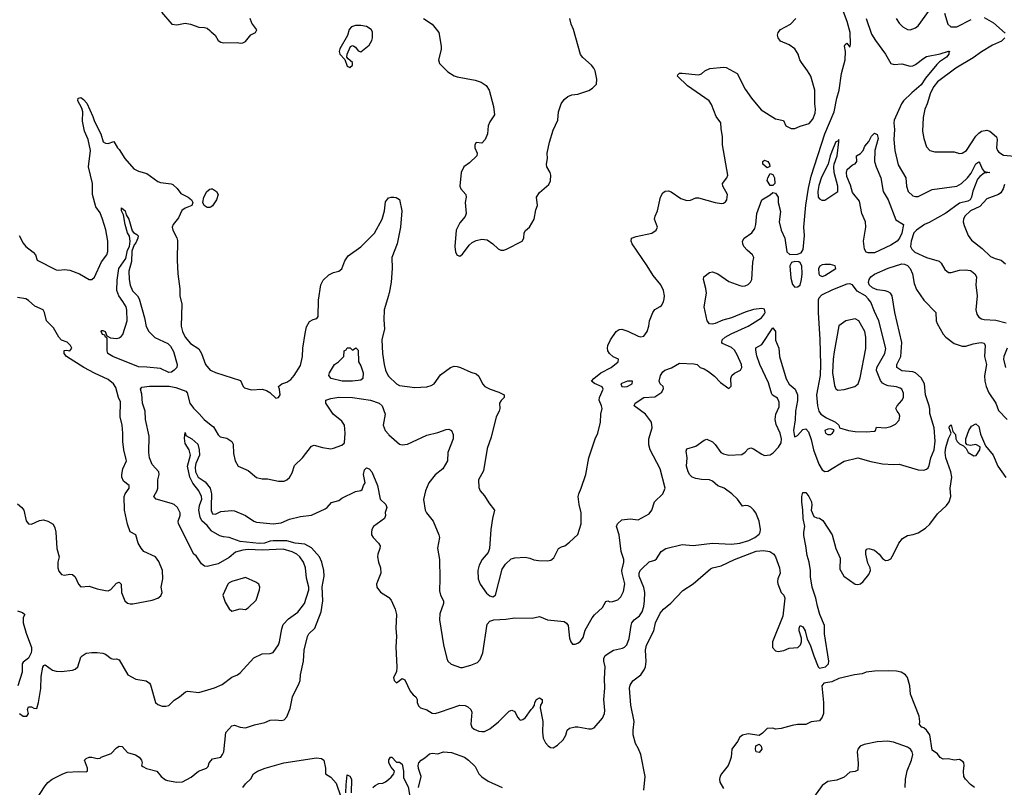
# Model space of a CAD drawing. Header units: inches. Extents: x 2001573 to 2220545, y 644482 to 846830.
# Tile 272 of 656: x 2108605 to 2115776, y 731711 to 737302. Entities that reach past the tile are written whole.
import ezdxf

# ---------------------------------------------------------------- set-up
doc = ezdxf.new("R2010")
doc.units = ezdxf.units.IN
doc.header["$MEASUREMENT"] = 0
doc.layers.add('C1703', color=7, linetype='Continuous')
doc.layers.add('C1713', color=7, linetype='Continuous')

msp = doc.modelspace()

# ---------------------------------------------------------------- linework, layer by layer
at = {"layer": 'C1703', "color": 5}
for points, elevation in [([(2109637, 737357), (2109712, 737270), (2109750, 737264.9), (2109810, 737276.4), (2109850, 737268.7), (2109910, 737247), (2109950, 737246), (2109970, 737239.3), (2109990, 737223.8), (2110000, 737214.7)], 320), ([(2108600.4, 735730), (2108630, 735674.8), (2108650, 735650.8), (2108704, 735610), (2108720.7, 735590), (2108731, 735550), (2108870, 735480.5), (2108890, 735478), (2108930, 735483), (2108970, 735478.4), (2109040.7, 735450), (2109110, 735410.4), (2109130, 735410.5), (2109150, 735427.3), (2109200.6, 735539.4), (2109240.5, 735590), (2109246.3, 735613.7), (2109247.4, 735690), (2109231.5, 735771.5), (2109208.5, 735848.5), (2109190, 735895.1), (2109159.7, 735939.7), (2109134.3, 736030), (2109134.3, 736110), (2109106.2, 736230), (2109120.9, 736350), (2109104, 736430), (2109076.2, 736490), (2109062.9, 736562.9), (2109064.4, 736630), (2109056.9, 736656.9), (2109028.7, 736710), (2109031.8, 736730), (2109050, 736736.6), (2109070, 736721.5), (2109093.1, 736693.1), (2109137.9, 736597.9), (2109150, 736560.3), (2109196.9, 736470), (2109213.2, 736413.2), (2109230, 736404), (2109250, 736400.7), (2109290, 736416), (2109316, 736370), (2109330, 736356), (2109371.6, 736290), (2109436.9, 736216.9), (2109470, 736197.8), (2109530, 736181.1), (2109610, 736123.1), (2109630, 736115.6), (2109707.6, 736107.6), (2109721.1, 736101.1), (2109752.4, 736072.4), (2109777.3, 736037.3), (2109831.3, 736010), (2109857.3, 735990), (2109866, 735970), (2109858, 735950), (2109810, 735929.2), (2109786.6, 735913.4), (2109760.8, 735859.2), (2109723.6, 735810), (2109716.5, 735790), (2109719.5, 735770), (2109750, 735714), (2109753.4, 735693.4), (2109751, 735551), (2109755.9, 735450), (2109770, 735342), (2109772.1, 735290), (2109784.7, 735230), (2109781, 735070), (2109790.2, 735030), (2109810.2, 734990), (2109850, 734944), (2109910, 734905.3), (2109928.2, 734870), (2109958.3, 734790), (2109992.8, 734750), (2110000, 734746.5)], 280), ([(2110000, 735939.7), (2109990, 735934), (2109970, 735933.3), (2109948.2, 735948.2), (2109939.6, 735970), (2109946.3, 736010), (2109967.6, 736050), (2109990, 736067.7), (2110000, 736069.1)], 280), ([(2108590, 733776.4), (2108620.5, 733750), (2108634.4, 733730), (2108652.5, 733652.5), (2108670, 733630.8), (2108690, 733628), (2108750, 733653.7), (2108778.4, 733658.4), (2108810.4, 733650.4), (2108847.9, 733627.9), (2108861.1, 733601.1), (2108868.2, 733570), (2108876, 733450), (2108892.7, 733390), (2108882.4, 733350), (2108882.4, 733310), (2108890, 733286), (2108910, 733260.7), (2108930, 733257.3), (2108970, 733264.9), (2108990, 733262), (2109010, 733244), (2109033.4, 733190), (2109050, 733170.7), (2109110, 733177), (2109170, 733156.5), (2109230, 733144.2), (2109250, 733143.1), (2109268.2, 733151.8), (2109310, 733199.1), (2109330, 733204.9), (2109344.9, 733190), (2109345.8, 733130), (2109370, 733070.4), (2109390, 733053.7), (2109410, 733046.7), (2109430, 733046.7), (2109570, 733074.3), (2109610, 733088.8), (2109633.9, 733106.1), (2109643, 733130), (2109635.4, 733170), (2109648.2, 733230), (2109644.5, 733290), (2109617, 733357), (2109594, 733390), (2109510, 733429.6), (2109490, 733452), (2109468.2, 733490), (2109450, 733549.2), (2109410, 733572.7), (2109390, 733629), (2109369.3, 733729.3), (2109366.4, 733830), (2109372, 733850), (2109402.6, 733890), (2109401.3, 733910), (2109361.5, 733941.5), (2109348.9, 733970), (2109348, 733990), (2109356.5, 734030), (2109381.7, 734090), (2109381.1, 734098.9), (2109364.4, 734170), (2109356.5, 734230), (2109357.1, 734290), (2109350.8, 734349.2), (2109337.4, 734410), (2109339.3, 734519.3), (2109325.6, 734550), (2109304.4, 734624.4), (2109287.6, 734650), (2109250, 734681.5), (2109150, 734727.8), (2109073, 734770), (2108946, 734850), (2108929.2, 734870), (2108928.4, 734891.6), (2108944.7, 734895.3), (2108970, 734890.7), (2108984.5, 734910), (2108975.8, 734930), (2108950, 734953.3), (2108910, 734968.7), (2108890, 734989), (2108850, 735056.9), (2108800.5, 735110), (2108784.7, 735170), (2108774.7, 735190), (2108715.3, 735215.3), (2108670, 735257.7), (2108650, 735268), (2108590, 735277.7)], 280), ([(2110000, 733326.8), (2109970, 733319.7), (2109950, 733322), (2109930, 733338.2), (2109890, 733396.4), (2109874.3, 733410), (2109762, 733630), (2109759.6, 733650), (2109772.5, 733690), (2109772.5, 733710), (2109755.2, 733750), (2109730.8, 733770), (2109710, 733779.4), (2109598.4, 733810), (2109581.6, 733830), (2109606.7, 733873.3), (2109610.7, 733889.3), (2109609.8, 733950.2), (2109619.7, 733990), (2109618, 734010), (2109570, 734063), (2109550.8, 734110), (2109546.4, 734150), (2109547.8, 734270), (2109521, 734390), (2109518.3, 734450), (2109499.9, 734510), (2109494.9, 734574.9), (2109484.6, 734610), (2109495.3, 734624.7), (2109550, 734633.9), (2109692.6, 734632.6), (2109742.9, 734622.9), (2109815.4, 734595.4), (2109825, 734585), (2109844.1, 734510), (2109870, 734472), (2109912.5, 734432.5), (2109949.4, 734389.4), (2110000, 734348.6)], 260), ([(2110000, 733581.1), (2109970, 733619.3), (2109932.2, 733652.2), (2109918.8, 733678.8), (2109909.8, 733730), (2109915.2, 733764.8), (2109931.2, 733810), (2109929.6, 733830), (2109909.6, 733870), (2109866, 733926), (2109844.9, 733970), (2109827.9, 734050), (2109848, 734130), (2109839.2, 734170), (2109810, 734215.3), (2109806.2, 734253.8), (2109810, 734296), (2109814.2, 734274.2), (2109858.7, 734250), (2109901.8, 734210), (2109911.8, 734170), (2109915, 734130), (2109886.8, 734070), (2109883.1, 734043.1), (2109885.8, 734010), (2109905.8, 733970), (2109955.5, 733935.5), (2109992.4, 733890), (2110000, 733857.6)], 240), ([(2110000, 733758.1), (2109999.5, 733730), (2110000, 733728.5)], 240), ([(2108590, 732996), (2108625.4, 732985.4), (2108642, 732970), (2108630.8, 732949.2), (2108630.6, 732910), (2108653, 732833), (2108690.7, 732730), (2108690.7, 732710), (2108687.3, 732690), (2108668.2, 732651.8), (2108630, 732623.7), (2108622, 732610), (2108622, 732550), (2108590.6, 732450)], 260), ([(2108603.7, 732250), (2108630, 732228.6), (2108657.2, 732230), (2108662.5, 732237.5), (2108669.3, 732250), (2108662, 732278), (2108670, 732298), (2108690, 732298), (2108706.8, 732286.8), (2108730, 732284.7), (2108742.4, 732330), (2108759.7, 732430), (2108761, 732519), (2108774.2, 732585.8), (2108781.6, 732598.4), (2108790, 732604), (2108844.2, 732564.2), (2108870, 732557), (2108910, 732554.3), (2108990, 732564), (2109010, 732572.9), (2109027.1, 732590), (2109050, 732658.8), (2109059.3, 732670), (2109090, 732687.3), (2109130, 732694), (2109170, 732694), (2109210, 732687.7), (2109230, 732680.7), (2109270, 732650.7), (2109290, 732644.9), (2109310, 732647.7), (2109330, 732639.1), (2109391.3, 732531.3), (2109450, 732498.4), (2109526.4, 732486.4), (2109550.4, 732470.4), (2109558, 732458), (2109594.8, 732330), (2109610, 732314.8), (2109643.4, 732303.4), (2109670, 732302), (2109690, 732307.7), (2109730, 732346.8), (2109768.7, 732370), (2109812.1, 732407.9), (2109830, 732410.5), (2109910, 732403.1), (2110000, 732428.5)], 260), ([(2108721.8, 731618.2), (2108790, 731723.1), (2108810, 731745.5), (2108841.2, 731770), (2108919, 731810), (2108950, 731821.3), (2109030, 731827.4), (2109090, 731823.8), (2109099.3, 731830), (2109099.3, 731850), (2109076, 731910), (2109090, 731922), (2109110, 731930.3), (2109130.3, 731930.3), (2109170, 731920.7), (2109190, 731922.8), (2109197.2, 731930), (2109270, 731957.6), (2109310, 731999.1), (2109330, 732010.6), (2109350, 732007.7), (2109390, 731966), (2109448.7, 731948.7), (2109474, 731930), (2109491, 731910), (2109498, 731890), (2109492, 731870), (2109502, 731862), (2109527.9, 731847.9), (2109604.7, 731830), (2109636, 731790), (2109667, 731767), (2109682, 731762), (2109750, 731748.8), (2109790, 731750.4), (2109854.5, 731785.5), (2109906, 731830), (2109965.2, 731850), (2109977.1, 731862.9), (2109985.6, 731890), (2110000, 731907.3)], 240)]:
    msp.add_lwpolyline(points, dxfattribs=dict(at, elevation=elevation))
at = {"layer": 'C1703', "color": 5, "elevation": 260}
msp.add_lwpolyline([(2109690, 734733.3), (2109630, 734760.9), (2109530, 734772.5), (2109470, 734774.5), (2109282.2, 734850), (2109247.7, 734870), (2109241.6, 734890), (2109242.5, 734982.5), (2109230, 734989.7), (2109223.9, 735003.9), (2109208.4, 735010), (2109198.9, 735030), (2109202.4, 735037.6), (2109210, 735039), (2109228, 735030), (2109240.6, 735000.6), (2109265.6, 734985.6), (2109310, 734980.9), (2109330, 734984.2), (2109344.9, 734995.1), (2109355, 735010), (2109387.2, 735110), (2109385.9, 735185.9), (2109379.1, 735210), (2109357.1, 735250), (2109327.8, 735290), (2109312.6, 735330), (2109314.2, 735405.8), (2109328, 735490), (2109377, 735563), (2109390, 735623.1), (2109403.7, 735650), (2109409.9, 735690), (2109405.4, 735725.4), (2109389.9, 735750), (2109372, 735810), (2109361.8, 735881.8), (2109345.4, 735910), (2109347.3, 735932.7), (2109372.6, 735910), (2109380.9, 735880.9), (2109400.2, 735850), (2109424.6, 735764.6), (2109433, 735753), (2109458.6, 735738.6), (2109467.2, 735727.2), (2109464.2, 735710), (2109450, 735676), (2109438.5, 735661.5), (2109422.6, 735617.4), (2109418.6, 735541.4), (2109400.9, 735470), (2109401.8, 735410), (2109410, 735368.2), (2109426.6, 735326.6), (2109463.2, 735290), (2109474.1, 735270), (2109514.9, 735130), (2109527.1, 735067.1), (2109545.1, 735030), (2109588.1, 734988.1), (2109684.1, 734944.1), (2109703.8, 734923.8), (2109725.4, 734885.4), (2109751, 734790), (2109748.1, 734770), (2109730, 734749.2), (2109710, 734734.9)], close=True, dxfattribs=at)
at = {"layer": 'C1713', "color": 5}
for points, elevation in [([(2110000, 734348.6), (2110015.8, 734335.8), (2110050, 734278.8), (2110064.7, 734264.7), (2110113.5, 734253.5), (2110150.2, 734230.2), (2110159.5, 734210), (2110162.6, 734142.6), (2110174, 734090), (2110196, 734050), (2110270, 734018.7), (2110330, 733968.8), (2110370, 733958.4), (2110410, 733959.1), (2110490, 733940.4), (2110530, 733941.6), (2110550, 733950.5), (2110570, 733967.7), (2110590, 734002.8), (2110605.6, 734054.4), (2110664.5, 734110), (2110730, 734195.8), (2110750, 734203.1), (2110810, 734186.7), (2110870, 734177.4), (2110890, 734180.8), (2110950, 734204.3), (2110970, 734219.3), (2110976.3, 734290), (2110969.8, 734350), (2110950, 734378.9), (2110887, 734430), (2110834, 734510), (2110835.4, 734530), (2110870, 734544.1), (2110930, 734552.3), (2111030, 734551.2), (2111159.5, 734530), (2111224.2, 734510), (2111244.8, 734490), (2111267.9, 734430), (2111252.8, 734350), (2111266.5, 734310), (2111290, 734282.4), (2111293.9, 734278.9), (2111370.3, 734210.3), (2111390, 734205.7), (2111430, 734211.6), (2111570, 734275.3), (2111650, 734295.8), (2111710, 734318), (2111730, 734320.7), (2111750, 734310.7), (2111761.3, 734281.3), (2111762.6, 734250), (2111723.6, 734150), (2111721.3, 734090), (2111686.9, 734030), (2111630, 733988.2), (2111585.8, 733930), (2111559.3, 733870), (2111547, 733807), (2111558.2, 733730), (2111567.3, 733710), (2111616.4, 733650), (2111658, 733550), (2111661.7, 733530), (2111647.7, 733452.3), (2111661.4, 733370), (2111665.9, 733230), (2111661.4, 733141.4), (2111670, 733110.5), (2111691.3, 733070), (2111691.3, 733050), (2111664.7, 732975.3), (2111661.7, 732930), (2111690.9, 732750), (2111714.9, 732650), (2111723.7, 732630), (2111748.2, 732608.2), (2111814.9, 732585.1), (2111830, 732584.9), (2111890, 732601.7), (2111938.7, 732621.3), (2111958.2, 732641.8), (2111977.2, 732690), (2112010, 732899.3), (2112030, 732921.2), (2112059, 732930), (2112145.1, 732934.9), (2112210, 732945.5), (2112337.7, 732942.3), (2112390, 732956.1), (2112450, 732931.6), (2112570, 732919), (2112587.8, 732907.8), (2112600.2, 732890), (2112610, 732798), (2112619.3, 732770), (2112630, 732754), (2112650, 732754), (2112670, 732760.7), (2112690, 732774.8), (2112710, 732802.8), (2112723.3, 732856.7), (2112775.4, 732944.6), (2112791.5, 732968.5), (2112850, 733021), (2112874.9, 733065.1), (2112889.7, 733070.3), (2112903.2, 733063.2), (2112924.4, 733064.4), (2112962.2, 733077.8), (2112982.2, 733097.8), (2113003.5, 733136.5), (2113012.8, 733192.8), (2112992.6, 733270), (2112991.4, 733290), (2113005.3, 733350), (2113004.9, 733370), (2112986.2, 733430), (2112971.2, 733551.2), (2112952.4, 733610), (2112959.7, 733630), (2112990, 733659.5), (2113050, 733666.3), (2113110, 733660.5), (2113190, 733702), (2113209.7, 733730.3), (2113229.6, 733790), (2113290, 733848.2), (2113305.4, 733890), (2113269.8, 734030), (2113197.2, 734170), (2113186.9, 734206.9), (2113187.1, 734250), (2113211.4, 734330), (2113205.6, 734370), (2113162, 734430), (2113080.9, 734490), (2113087.2, 734510), (2113150, 734550.2), (2113230, 734556), (2113282, 734590), (2113294.9, 734614.9), (2113291.2, 734630), (2113269.7, 734650), (2113262.6, 734670), (2113271.3, 734710), (2113290, 734738.4), (2113304.5, 734750), (2113353.3, 734766.7), (2113410, 734801.6), (2113516.1, 734796.1), (2113538, 734790), (2113561, 734770), (2113590, 734759.5), (2113620.7, 734740.7), (2113664.7, 734704.7), (2113710, 734658.8), (2113770, 734614.8), (2113786.3, 734633.7), (2113785.4, 734690), (2113791.2, 734710), (2113811.5, 734728.5), (2113855.3, 734750), (2113864.1, 734770), (2113861.8, 734790), (2113830, 734861.7), (2113810, 734894.5), (2113790, 734915.8), (2113724.3, 734944.3), (2113719.8, 734950), (2113720.2, 734970), (2113742.8, 734990), (2113786.4, 735013.6), (2113909.8, 735070), (2113942.8, 735090), (2114008.2, 735130), (2114030, 735159.1), (2114033.5, 735170), (2114030, 735192.8), (2114010, 735199.1), (2113949.3, 735190.7), (2113890, 735172.5), (2113790, 735129.9), (2113725.6, 735114.4), (2113670, 735089.9), (2113650, 735085.5), (2113628.1, 735088.1), (2113612.9, 735110), (2113589.7, 735210), (2113606.4, 735310), (2113603.5, 735343.5), (2113585.2, 735410), (2113588.7, 735430), (2113630, 735460.7), (2113650, 735464.9), (2113690, 735450.4), (2113770, 735395.6), (2113850, 735366.7), (2113870, 735362.4), (2113890, 735364.7), (2113910, 735373.1), (2113926.9, 735390), (2113936.4, 735410), (2113944.5, 735535.5), (2113951.6, 735570), (2113941.6, 735590), (2113902.6, 735622.6), (2113879.7, 735650), (2113871.2, 735670), (2113869.6, 735690), (2113880.9, 735710), (2113937, 735750), (2113959.8, 735780.2), (2113967.2, 735810), (2113974.3, 735890), (2114009.5, 735990), (2114070, 736025.3), (2114090, 736043.1), (2114110, 736039.5), (2114128.8, 736010), (2114128.9, 735970), (2114145.1, 735905.1), (2114136.3, 735830), (2114151.8, 735770), (2114177.8, 735710), (2114191.1, 735611.1), (2114213.1, 735593.1), (2114270, 735593.7), (2114295.7, 735604.3), (2114311.3, 735628.7), (2114319.8, 735730), (2114316.8, 735790), (2114331.6, 735951.6), (2114350, 736075.5), (2114370, 736162), (2114469.9, 736470), (2114538.1, 736630), (2114555.7, 736730), (2114573.6, 736790), (2114590.5, 736910), (2114618, 737010), (2114618.5, 737070), (2114613.2, 737110), (2114618, 737122), (2114630, 737130.7), (2114650, 737101), (2114656.9, 737123.1), (2114653, 737210), (2114632.1, 737290), (2114578.8, 737430)], 260), ([(2114987.9, 737310), (2115010, 737277.6), (2115036.4, 737250), (2115070, 737231.8), (2115090, 737228.9), (2115130, 737243.6), (2115150, 737258.3), (2115263.7, 737416.3)], 280), ([(2110000, 734746.5), (2110030, 734732.2), (2110213.7, 734673.7), (2110231.3, 734630), (2110241.4, 734621.4), (2110290, 734607), (2110370, 734612.2), (2110401.5, 734601.5), (2110426.3, 734586.3), (2110470, 734546), (2110490, 734551.3), (2110501.2, 734570), (2110497.2, 734610), (2110489, 734630), (2110514, 734650), (2110550, 734662), (2110579.1, 734680.9), (2110604.7, 734710), (2110650, 734783.7), (2110663.4, 734850), (2110667.3, 734910), (2110683, 735017), (2110694, 735066), (2110716.7, 735103.3), (2110741.4, 735118.6), (2110770, 735126), (2110778.8, 735141.2), (2110780.5, 735259.5), (2110799.3, 735370), (2110815.2, 735404.8), (2110856.1, 735443.9), (2110890, 735459.8), (2110929.4, 735470), (2110950, 735487.2), (2110973.7, 735546.3), (2110997.8, 735582.2), (2111090, 735648.4), (2111190, 735747.2), (2111245.8, 735850), (2111261.4, 735910), (2111270, 735974.8), (2111290, 736003.8), (2111293.9, 736005.1), (2111310, 736010.4), (2111330.6, 736010.6), (2111347.9, 736007.9), (2111370, 735991.3), (2111387.7, 735910), (2111378.4, 735790), (2111353.7, 735670), (2111314.4, 735570), (2111317.1, 735490), (2111310.2, 735390), (2111294.8, 735310), (2111293.9, 735306.9), (2111290, 735293.7), (2111259.3, 735190), (2111256.2, 735116.2), (2111261.6, 735050), (2111242.3, 734970), (2111247.8, 734870), (2111260.4, 734790), (2111270.1, 734750.1), (2111288.7, 734708.7), (2111290, 734707.5), (2111293.9, 734703.6), (2111348.9, 734648.9), (2111370, 734638.4), (2111483.8, 734623.8), (2111570, 734628.6), (2111602.8, 734637.2), (2111623.1, 734650), (2111670, 734716.4), (2111743.7, 734770), (2111770, 734778), (2111790, 734776), (2111814.8, 734770), (2111890, 734734.4), (2111930, 734722.6), (2111950, 734706.7), (2111975.8, 734650), (2111991.8, 734630), (2112030.7, 734610.7), (2112095.5, 734590), (2112133.4, 734570), (2112133, 734550), (2112111.4, 734528.6), (2112100.3, 734510), (2112100.9, 734470), (2112096.5, 734450), (2112074, 734410), (2112038.3, 734261.7), (2112010, 734178), (2111983, 734017), (2111946.7, 733950), (2111950, 733894), (2111958.8, 733870), (2111990, 733834), (2112022.2, 733782.2), (2112063.8, 733730), (2112048.7, 733670), (2112035.8, 733590), (2112027.7, 733450), (2112017.6, 733422.4), (2111974, 733370), (2111950.6, 733330), (2111942, 733290), (2111944.9, 733230), (2111958.8, 733190), (2112004.9, 733124.9), (2112030, 733106.8), (2112050, 733098.8), (2112070, 733111), (2112119.4, 733300.6), (2112143.3, 733336.7), (2112183.7, 733376.3), (2112210, 733382.9), (2112287.3, 733387.3), (2112320.6, 733380.6), (2112350, 733368.2), (2112383.1, 733363.1), (2112450, 733361.3), (2112474.2, 733365.8), (2112496.1, 733383.9), (2112529.6, 733450.4), (2112550, 733462.8), (2112575.3, 733470), (2112610, 733496), (2112670, 733552), (2112693.6, 733630), (2112693.6, 733710), (2112679.6, 733770), (2112673.6, 733830), (2112676.2, 733850), (2112695.1, 733890), (2112727.1, 733990), (2112750, 734111), (2112796.8, 734250), (2112815.6, 734290), (2112834.3, 734370), (2112838.5, 734430), (2112847.2, 734470), (2112843.5, 734490), (2112825.1, 734530), (2112827.2, 734550), (2112853.6, 734610), (2112847.8, 734627.8), (2112791.2, 734651.2), (2112769.5, 734670), (2112785.6, 734690), (2112836.4, 734730), (2112912.2, 734770), (2112964.2, 734810), (2112966, 734830), (2112927.5, 734847.5), (2112899.6, 734870), (2112887.8, 734890), (2112886, 734910), (2112888.2, 734930), (2112907.1, 734970), (2112950, 735030.2), (2112970, 735044.6), (2112990, 735047.8), (2113033.4, 735033.4), (2113110, 734997.3), (2113130, 734992.2), (2113150, 734996.3), (2113174.5, 735030), (2113187.3, 735070), (2113191.8, 735110), (2113217, 735170), (2113229.7, 735190.3), (2113270, 735212.4), (2113278.4, 735221.6), (2113293.6, 735246.4), (2113299.1, 735270), (2113300.5, 735290), (2113293, 735330), (2113273.5, 735370), (2113218, 735438), (2113175.1, 735510), (2113066, 735670), (2113057.6, 735690), (2113060.9, 735710), (2113095.8, 735724.2), (2113210, 735747), (2113240.9, 735770), (2113249.5, 735790), (2113229.6, 735850), (2113232.3, 735870), (2113249.7, 735910.3), (2113271.8, 736010), (2113290, 736040.7), (2113306.7, 736053.3), (2113330, 736055.3), (2113350, 736048.5), (2113420.2, 736000.2), (2113464.3, 735984.3), (2113491.8, 735988.2), (2113530, 736004.9), (2113550, 736005.7), (2113670, 735970.3), (2113715.6, 735964.4), (2113730, 735965.5), (2113745.3, 735974.7), (2113755.4, 735990), (2113760.9, 736030), (2113726, 736090), (2113722.6, 736110), (2113755.4, 736150), (2113762.2, 736170), (2113723.5, 736390), (2113724.7, 736450), (2113712.8, 736510), (2113711.6, 736550), (2113677.4, 736597.4), (2113644.5, 736684.5), (2113626.9, 736710), (2113470, 736820.8), (2113395.1, 736890), (2113398.4, 736901.6), (2113410, 736911.7), (2113430, 736911.8), (2113550, 736900.7), (2113570, 736906.8), (2113595.3, 736930), (2113632.3, 736947.7), (2113730, 736956.4), (2113750, 736952.7), (2113830.4, 736910), (2113890, 736796.4), (2113935.8, 736730), (2114006.3, 736646.3), (2114110, 736580.5), (2114167.1, 736567.1), (2114184, 736530), (2114224.7, 736510), (2114251.2, 736508.8), (2114290, 736527.3), (2114354.5, 736545.5), (2114381.2, 736578.8), (2114397.7, 736622.3), (2114401.6, 736650), (2114396.3, 736690), (2114395.4, 736790), (2114366.3, 736890), (2114343.5, 736930), (2114298.4, 736990), (2114287, 737010), (2114275.8, 737050), (2114250, 737089.7), (2114210, 737118), (2114145.6, 737145.6), (2114128.3, 737170), (2114124.7, 737190), (2114129.6, 737210), (2114147.3, 737230), (2114219.6, 737270), (2114256.9, 737310)], 280), ([(2110000, 737214.7), (2110028.8, 737188.8), (2110051, 737150), (2110070, 737139.1), (2110090, 737134), (2110190, 737136.3), (2110210, 737130.7), (2110230, 737134), (2110250, 737144), (2110289.4, 737190.6), (2110322, 737210), (2110331.8, 737228.2), (2110296.6, 737276.6), (2110283.6, 737310)], 320), ([(2111546.8, 737310), (2111608.8, 737268.8), (2111657.1, 737210), (2111675.8, 737110), (2111674.4, 737085.6), (2111654, 737010), (2111662, 736982), (2111723, 736923), (2111770, 736894), (2111790, 736886), (2111921.8, 736861.8), (2111966.1, 736846.1), (2112002.9, 736822.9), (2112024.6, 736790), (2112054.8, 736670), (2112062, 736610), (2112030, 736559), (2112018, 736530), (2112013, 736470), (2111995.5, 736430), (2111970, 736404), (2111930, 736408.7), (2111920.7, 736390), (2111919.1, 736370), (2111936.4, 736330), (2111933.4, 736310), (2111880.9, 736259.1), (2111840.5, 736230), (2111819.5, 736190), (2111810.4, 736090), (2111818, 736070), (2111853.4, 736030), (2111855.5, 736010), (2111848.8, 735970), (2111855.8, 735890), (2111850.3, 735869.7), (2111810, 735822.7), (2111783.7, 735770), (2111773, 735650), (2111779.1, 735610), (2111790, 735586), (2111810, 735578.8), (2111830, 735594.8), (2111879.3, 735660.7), (2111900.5, 735679.5), (2111930, 735694.4), (2111970, 735702.4), (2112010, 735699.3), (2112050.2, 735670.2), (2112090, 735633), (2112110, 735623), (2112130, 735623), (2112150, 735630.5), (2112265.2, 735690), (2112276, 735710), (2112278, 735750), (2112290, 735766.8), (2112318, 735790), (2112351.6, 735850), (2112363.1, 735916.9), (2112377.2, 735950), (2112369.7, 736010), (2112390, 736043.6), (2112457.6, 736102.4), (2112472.1, 736127.9), (2112474.5, 736170), (2112468.5, 736190), (2112445.4, 736230), (2112442.6, 736250), (2112448.5, 736290), (2112446.6, 736330), (2112463.1, 736410), (2112490, 736497.3), (2112523.5, 736570), (2112528.3, 736630), (2112547.8, 736690), (2112570, 736720.7), (2112596.6, 736743.4), (2112625.8, 736754.2), (2112670, 736759.5), (2112750, 736786.7), (2112776.4, 736803.6), (2112806.6, 736833.4), (2112809.5, 736870), (2112795.6, 736930), (2112786, 736950), (2112770, 736971.8), (2112706.6, 737026.6), (2112689.7, 737049.7), (2112639.6, 737230), (2112622, 737270), (2112612.3, 737310)], 320), ([(2114769.5, 737310), (2114810, 737197.6), (2114837.3, 737150), (2114912, 737050), (2114950, 736982), (2114975.2, 736975.2), (2115030, 736979.6), (2115090, 736963.1), (2115110, 736966.5), (2115130, 736975.3), (2115190, 737022.8), (2115210, 737032.8), (2115310, 737053.8), (2115370, 737073.4), (2115378.8, 737070), (2115373.1, 737066.9), (2115371.9, 737050), (2115355, 737030), (2115304.2, 736995.8), (2115284.5, 736975.5), (2115203.3, 736876.7), (2115170, 736826.6), (2115102.4, 736770), (2115043, 736710), (2115028.5, 736690), (2114973.8, 736570), (2114971.6, 736550), (2114977.2, 736502.8), (2114971.5, 736430), (2114979.5, 736350), (2115004, 736244), (2115059.7, 736150), (2115063.2, 736090), (2115076.5, 736050), (2115110, 736018.7), (2115130, 736013.7), (2115150, 736014.9), (2115250, 736064.4), (2115431.1, 736090), (2115464.6, 736110), (2115507.8, 736150), (2115534.9, 736185.1), (2115570, 736252.7), (2115590, 736266.5), (2115597.7, 736257.7), (2115615, 736215), (2115630, 736196.5), (2115670.5, 736190), (2115630, 736184.7), (2115599, 736161), (2115580.2, 736139.8), (2115545.9, 736054.1), (2115537.6, 736010), (2115527.8, 735990), (2115510, 735980.8), (2115450, 735966.6), (2115350, 735893), (2115230, 735825.6), (2115194.3, 735810), (2115136.5, 735770), (2115118.3, 735750), (2115098, 735690), (2115093.4, 735650), (2115103, 735630), (2115124.9, 735610), (2115210.2, 735570.2), (2115302.2, 735542.2), (2115316.5, 735530), (2115342.8, 735482.8), (2115370, 735461.6), (2115390, 735461.1), (2115450, 735478), (2115490, 735480.8), (2115530, 735475.5), (2115538, 735470), (2115560.9, 735450), (2115573.4, 735430), (2115567.9, 735370), (2115577.5, 735290), (2115569.4, 735190), (2115577.3, 735157.3), (2115590, 735136.5), (2115610, 735122.7), (2115630, 735118.2), (2115713.9, 735113.9), (2115790, 735094.2)], 260), ([(2115340.9, 737350), (2115364.4, 737270), (2115388, 737250), (2115430, 737251.1), (2115536.1, 737303.9)], 280), ([(2115630, 737317.8), (2115698.5, 737278.5), (2115783.5, 737203.5)], 280), ([(2115781, 737170), (2115754.9, 737145.1), (2115690, 737116.4), (2115610, 737068.7), (2115550, 737024.8), (2115423.1, 736950), (2115290, 736849.8), (2115263.8, 736816.2), (2115238.2, 736770), (2115214.4, 736690), (2115197.2, 736650), (2115186.4, 736590), (2115180.2, 736490), (2115190, 736436), (2115210, 736376), (2115234, 736350), (2115270, 736340.3), (2115410, 736338.5), (2115450, 736327.1), (2115470, 736329.2), (2115500.4, 736350), (2115570, 736453), (2115590, 736475.4), (2115610, 736489.2), (2115650, 736496.9), (2115670, 736490.2), (2115720.3, 736450), (2115724.1, 736430), (2115720.4, 736370), (2115726.8, 736350), (2115737.2, 736337.2), (2115770, 736314.2), (2115850, 736307.6)], 280), ([(2115778.3, 736101.7), (2115768.9, 736070), (2115750, 736041.5), (2115733.7, 736030), (2115650, 735997), (2115597.8, 735942.2), (2115530.3, 735910), (2115489.1, 735870), (2115479, 735850), (2115477.4, 735830), (2115482.8, 735802.8), (2115513, 735730), (2115536.9, 735696.9), (2115615.9, 735635.9), (2115676.5, 735576.5), (2115710, 735561.7), (2115753, 735550), (2115784.6, 735524.6)], 280), ([(2110000, 736069.1), (2110010, 736070.6), (2110038.8, 736050), (2110050.4, 736030), (2110037.4, 735990), (2110010, 735945.3), (2110000, 735939.7)], 280), ([(2110000, 733728.5), (2110010, 733702), (2110030, 733701), (2110070, 733721), (2110150, 733726.8), (2110170, 733724), (2110250, 733690.4), (2110310, 733650.3), (2110330, 733642), (2110450, 733631.2), (2110510, 733637.8), (2110570, 733663.2), (2110650, 733684.9), (2110730, 733692.4), (2110830, 733739.1), (2110845.2, 733750), (2110875.5, 733784.5), (2110930, 733801), (2110950, 733816.3), (2111050, 733865.5), (2111090, 733872), (2111099, 733881), (2111108.7, 733910), (2111122, 733930), (2111109.7, 733989.7), (2111117.4, 734022.6), (2111130, 734037.1), (2111150, 734030.4), (2111170, 734008), (2111210.3, 733910), (2111230.3, 733810.3), (2111270.8, 733770), (2111278.8, 733750), (2111266, 733714), (2111268, 733690), (2111261.6, 733670), (2111181, 733610), (2111170.7, 733590), (2111166, 733566), (2111167.7, 733550), (2111179.1, 733530), (2111219.1, 733490), (2111230.6, 733470), (2111228.2, 733450), (2111213.1, 733410), (2111211.5, 733390), (2111218.6, 733350), (2111233.2, 733310), (2111236.2, 733270), (2111210, 733209.4), (2111204.3, 733190), (2111205.4, 733170), (2111233.6, 733133.6), (2111290, 733095.8), (2111293.5, 733093.5), (2111293.9, 733093), (2111310, 733073.7), (2111339, 733010), (2111350.4, 732970), (2111343.2, 732870), (2111348.2, 732810), (2111345.1, 732734.9), (2111352.5, 732587.5), (2111348.2, 732551.8), (2111326.8, 732510), (2111332, 732490), (2111350, 732472), (2111390, 732504.7), (2111410, 732494.8), (2111450, 732410.8), (2111470, 732386), (2111491, 732370), (2111501, 732350), (2111501, 732330), (2111510, 732304.7), (2111524.7, 732290), (2111570, 732274.8), (2111610, 732250.7), (2111630, 732248.5), (2111670, 732260.3), (2111810, 732310.4), (2111850, 732308.2), (2111870, 732297.1), (2111890, 732277.3), (2111898, 732258), (2111890.3, 732170.3), (2111897.1, 732150), (2111914.7, 732134.7), (2111950, 732120.4), (2111970, 732117.6), (2111990, 732118.7), (2112030, 732136.5), (2112091.4, 732188.6), (2112170, 732266), (2112190, 732274), (2112210, 732264), (2112230, 732222.8), (2112244.2, 732204.2), (2112250, 732200.5), (2112270, 732204.4), (2112290, 732220.4), (2112330, 732279.3), (2112342, 732290), (2112354, 732310), (2112356, 732330), (2112370, 732350.6), (2112390, 732364), (2112410.3, 732350), (2112410.3, 732330), (2112397.3, 732310), (2112396.4, 732290), (2112416.2, 732190), (2112412.6, 732112.6), (2112418, 732070), (2112434.6, 732034.6), (2112452.8, 732012.8), (2112470, 732000.4), (2112490, 731998), (2112522.6, 732017.4), (2112562, 732058), (2112581.6, 732090), (2112592.5, 732127.5), (2112610, 732141.3), (2112650, 732152.2), (2112670, 732152.7), (2112750, 732136.3), (2112770, 732136.3), (2112790, 732144), (2112850, 732216), (2112863.6, 732250), (2112866.3, 732270), (2112858.5, 732350), (2112866.8, 732433.2), (2112864, 732504), (2112869, 732589), (2112858.9, 732630), (2112858.8, 732650), (2112870, 732670.3), (2112910, 732699.1), (2112930, 732710.2), (2112994.6, 732725.4), (2113010, 732732.9), (2113026, 732750), (2113044.5, 732795.5), (2113057.3, 732890), (2113063.8, 732910), (2113080.4, 732930), (2113119.7, 732960.3), (2113139.8, 732990), (2113151, 733029), (2113156.5, 733070), (2113157.7, 733130), (2113150, 733166.6), (2113116.4, 733250), (2113116.8, 733270), (2113124.7, 733290), (2113136.6, 733303.4), (2113190, 733353), (2113230, 733366.4), (2113243.5, 733376.5), (2113276.3, 733430), (2113309.8, 733450.2), (2113430, 733479), (2113510, 733473.2), (2113650.5, 733489.5), (2113790, 733483.2), (2113850, 733489.5), (2113915.1, 733510), (2113959.7, 733530), (2113990, 733554.4), (2113997.8, 733570), (2113999.3, 733590), (2113990.7, 733650), (2113965.7, 733710), (2113950, 733732.8), (2113930, 733750.8), (2113910, 733760.5), (2113890, 733763.7), (2113870, 733759), (2113832, 733810), (2113792.3, 733850), (2113737, 733890), (2113690, 733907.8), (2113650, 733941.7), (2113630, 733951.1), (2113570, 733953.3), (2113530, 733960.3), (2113502.9, 733970), (2113486, 733986), (2113473, 734010), (2113461.3, 734050), (2113466.6, 734110), (2113460.1, 734159.9), (2113463.9, 734176.1), (2113530, 734196.4), (2113590, 734240.5), (2113610, 734246), (2113650, 734228.5), (2113670, 734208.4), (2113711, 734151), (2113730, 734139.6), (2113770, 734130.2), (2113864.2, 734135.8), (2113888, 734152), (2113910, 734177.1), (2113930, 734183.7), (2113950, 734176.9), (2114010, 734137.4), (2114030, 734128.8), (2114050, 734130.4), (2114070, 734134), (2114093.6, 734146.4), (2114132.5, 734187.5), (2114150, 734221), (2114152.9, 734250), (2114144.2, 734290), (2114114.1, 734354.1), (2114106.2, 734390), (2114112, 734430), (2114136.5, 734483.5), (2114136.8, 734516.8), (2114124.4, 734544.4), (2114087.9, 734567.9), (2114081.1, 734581.1), (2114058.1, 734658.1), (2113994.5, 734790), (2113973.6, 734853.6), (2113965.7, 734894.3), (2113967.3, 734912.7), (2114010, 734937.1), (2114090, 735058.8), (2114110, 735031.3), (2114108.8, 734968.8), (2114133, 734910), (2114139.6, 734850), (2114186.5, 734686.5), (2114208.2, 734648.2), (2114253.7, 734610), (2114270.1, 734570), (2114270.7, 734529.3), (2114256.6, 734450), (2114253.2, 734386.8), (2114242, 734310), (2114247.5, 734267.5), (2114250, 734264), (2114270, 734274), (2114310, 734316.4), (2114330, 734322), (2114350, 734300.3), (2114370, 734245.3), (2114386.8, 734170), (2114424.2, 734064.2), (2114450, 734022.6), (2114470, 734011.7), (2114490, 734013.1), (2114610, 734086), (2114709.6, 734110.4), (2114803.4, 734083.4), (2114888, 734068), (2114970, 734062.8), (2115010, 734064.9), (2115150, 734023.6), (2115190, 734021.7), (2115210, 734028.7), (2115220.6, 734039.4), (2115230, 734054.8), (2115241.2, 734110), (2115265.3, 734170), (2115272.7, 734232.7), (2115266, 734330), (2115233.2, 734433.2), (2115233.6, 734466.4), (2115228.5, 734490), (2115201.3, 734570), (2115194.6, 734650), (2115170, 734694.3), (2115130, 734729.9), (2115110, 734737), (2115030, 734744.3), (2114993.6, 734770), (2114993.7, 734790), (2115023.2, 734850), (2115028.9, 734950), (2114979.9, 735170), (2114959.4, 735290), (2114946.6, 735310), (2114930, 735319.9), (2114907.9, 735327.9), (2114850, 735335.2), (2114815.2, 735350), (2114791.1, 735370), (2114787.2, 735387.2), (2114791.4, 735410), (2114803.6, 735430), (2114830, 735447.9), (2114930, 735493.3), (2115030, 735523.7), (2115050, 735522.4), (2115070, 735512.3), (2115090.6, 735490), (2115108, 735450), (2115120.9, 735380.9), (2115137.2, 735337.2), (2115190, 735258.6), (2115276.5, 735170), (2115279.3, 735110), (2115287, 735090), (2115330, 735011.2), (2115350, 734988.9), (2115410, 734944), (2115470, 734923.9), (2115496, 734924), (2115550, 734941.5), (2115590, 734948.4), (2115610.9, 734950.9), (2115630, 734945.5), (2115636.2, 734930), (2115632.2, 734850), (2115646.5, 734790), (2115631.3, 734708.7), (2115634.2, 734670), (2115644.1, 734630), (2115664.2, 734584.2), (2115713.4, 734510), (2115734.7, 734454.7), (2115796.1, 734390)], 240), ([(2115796.8, 734910), (2115773.7, 734850), (2115770.8, 734829.2), (2115784.8, 734770)], 260), ([(2113151.1, 731691.1), (2113160.9, 731790), (2113128.5, 731950), (2113112.5, 731992.5), (2113089.6, 732030), (2113073.9, 732093.9), (2113072.6, 732127.4), (2113081.3, 732190), (2113055.5, 732310), (2113046.9, 732433.1), (2113050, 732454.8), (2113070, 732488), (2113130, 732531.6), (2113153.3, 732566.7), (2113161.8, 732590), (2113167, 732627), (2113163.8, 732710), (2113170, 732746), (2113223.1, 732850), (2113236.2, 732910), (2113270, 732980.3), (2113294.3, 733010), (2113347.7, 733052.3), (2113435.6, 733144.4), (2113510, 733194.4), (2113636.6, 733303.4), (2113650, 733310.3), (2113714.6, 733325.4), (2113812, 733370), (2113970, 733431.8), (2114023.4, 733436.6), (2114068, 733430), (2114098, 733410), (2114110, 733390.4), (2114138.6, 733310), (2114143.9, 733270), (2114127.5, 733230), (2114124.1, 733210), (2114127.1, 733192.9), (2114150, 733130.8), (2114171, 733110), (2114177.1, 733090), (2114162, 732958), (2114088.5, 732770), (2114088.8, 732728.8), (2114110, 732705.2), (2114130, 732700.2), (2114170, 732707.7), (2114210, 732724.2), (2114272.6, 732730), (2114291.1, 732748.9), (2114299.2, 732770), (2114298, 732798), (2114282, 732850), (2114281.6, 732870), (2114290, 732890.8), (2114310, 732879.1), (2114326.4, 732850), (2114339.5, 732790), (2114363.2, 732750), (2114388.4, 732670), (2114420.7, 732590), (2114430, 732580.2), (2114474.7, 732590), (2114496.8, 732610), (2114497.2, 732630), (2114466.4, 732830), (2114467.6, 732890), (2114433.4, 732970), (2114414.5, 733030), (2114402.7, 733090), (2114376.5, 733170), (2114364.2, 733244.2), (2114363.9, 733290), (2114355.9, 733350), (2114339.3, 733399.3), (2114331.6, 733470), (2114315.5, 733544.5), (2114315.1, 733570), (2114324.2, 733610), (2114311.1, 733670), (2114309.9, 733730), (2114302, 733790), (2114302.6, 733830), (2114310, 733858), (2114330, 733857.6), (2114352, 733830), (2114371.3, 733790), (2114373.4, 733766.6), (2114368.4, 733730), (2114390, 733682.8), (2114410, 733673), (2114430.4, 733670.4), (2114454.9, 733654.9), (2114522.4, 733550), (2114548.9, 733450), (2114580, 733380), (2114579.3, 733299.3), (2114606.3, 733250), (2114690, 733190.8), (2114710, 733188), (2114730, 733193.4), (2114749.3, 733210), (2114790, 733262), (2114800.5, 733290), (2114798.7, 733310), (2114783.3, 733343.3), (2114768.2, 733410), (2114767.3, 733432.7), (2114773.6, 733446.4), (2114790, 733450.7), (2114830, 733439.3), (2114863.8, 733410), (2114890, 733378.4), (2114910, 733363.7), (2114930, 733364.6), (2114940.9, 733370), (2114950, 733376.4), (2114970, 733410.4), (2115007.2, 733490), (2115035.6, 733524.4), (2115070, 733544.8), (2115111.9, 733551.9), (2115150, 733564.5), (2115202.1, 733597.9), (2115233, 733627), (2115290, 733703.2), (2115356.1, 733763.9), (2115375.8, 733790), (2115387.6, 733830), (2115382.8, 733890), (2115394.1, 733970), (2115385.9, 734010), (2115349.9, 734110), (2115344.5, 734150), (2115350, 734186), (2115370, 734252), (2115389, 734290), (2115375.3, 734330), (2115378, 734342), (2115389.1, 734350.9), (2115402, 734302), (2115422, 734282), (2115422.8, 734250), (2115434, 734230), (2115450, 734214), (2115479.1, 734199.1), (2115498, 734178), (2115514, 734150), (2115554, 734126), (2115571.3, 734128.7), (2115598, 734170), (2115601.2, 734190), (2115570, 734207), (2115530, 734200.7), (2115504.7, 734204.7), (2115497.2, 734217.2), (2115497, 734250), (2115517, 734310), (2115538, 734342), (2115570, 734358), (2115590, 734338.4), (2115603.4, 734283.4), (2115639.2, 734199.2), (2115695.2, 734130), (2115730, 734050.5), (2115788.4, 733968.4)], 220), ([(2110000, 733857.6), (2110001.8, 733850), (2110000, 733758.1)], 240), ([(2110000, 731907.3), (2110010, 731919.3), (2110069, 731930), (2110082.6, 731950), (2110090.5, 731970), (2110106.3, 732110), (2110150, 732158), (2110170, 732163.7), (2110210, 732148.9), (2110250, 732144.6), (2110314, 732166), (2110390, 732183.2), (2110430, 732200.2), (2110470, 732202.3), (2110510, 732198), (2110530, 732203.2), (2110550, 732225), (2110573.9, 732286.1), (2110591.6, 732370), (2110641.2, 732470), (2110646.8, 732490), (2110649.9, 732530.1), (2110671.2, 732630), (2110676.3, 732710), (2110699.9, 732810), (2110709.9, 732830.1), (2110755.6, 732870), (2110800.7, 732990), (2110813.8, 733070), (2110808.8, 733171.2), (2110822.4, 733250), (2110821.2, 733290), (2110806.6, 733350), (2110788.2, 733390), (2110730, 733454.6), (2110681.6, 733481.6), (2110610, 733490.5), (2110550, 733507.6), (2110450, 733507.4), (2110430, 733505.3), (2110386.7, 733490), (2110350, 733486), (2110210, 733502.5), (2110130.3, 733530.3), (2110090, 733534.5), (2110063.1, 733543.1), (2110000.5, 733580.5), (2110000, 733581.1)], 240), ([(2110000, 732428.5), (2110024.6, 732435.4), (2110078.8, 732461.2), (2110150, 732514.6), (2110190, 732531.7), (2110210, 732546), (2110310, 732653.8), (2110370, 732683.5), (2110430, 732686.5), (2110450, 732693.4), (2110490, 732748.8), (2110498, 732770), (2110513.2, 732866.8), (2110523.5, 732896.5), (2110562.5, 732937.5), (2110630, 732987), (2110679.2, 733050), (2110709.8, 733150.2), (2110709.8, 733170.2), (2110694.6, 733234.6), (2110687.6, 733310), (2110672.4, 733350), (2110644.4, 733390), (2110624, 733410), (2110590, 733427.4), (2110524.9, 733444.9), (2110370, 733438.2), (2110270, 733443.9), (2110230, 733438.6), (2110177.1, 733422.9), (2110130, 733386), (2110050, 733338.7), (2110000, 733326.8)], 260), ([(2115559, 731710), (2115530, 731732.7), (2115494, 731770), (2115481.2, 731790), (2115478, 731830), (2115484, 731870), (2115482, 731890), (2115476.5, 731896.5), (2115450, 731914), (2115410, 731909.2), (2115370, 731919), (2115330, 731917.2), (2115309.5, 731929.5), (2115290, 731954), (2115250, 731982), (2115233.3, 732093.3), (2115210, 732127.3), (2115190, 732144.5), (2115175.3, 732150), (2115158, 732170), (2115162, 732190), (2115155.3, 732230), (2115092.7, 732390), (2115089.3, 732450), (2115071.6, 732510), (2115056.2, 732530), (2115025.2, 732550), (2114990, 732558), (2114930, 732560.9), (2114830, 732558.3), (2114771.3, 732550), (2114741.7, 732538.3), (2114684, 732530), (2114570, 732502.7), (2114519.4, 732480.6), (2114462, 732470), (2114447.4, 732450), (2114460.3, 732330), (2114458.4, 732250), (2114450, 732222), (2114430, 732195.3), (2114370, 732189), (2114330, 732168.7), (2114270, 732168.7), (2114230, 732162), (2114150, 732139), (2114110, 732135.3), (2114090, 732142), (2114050, 732139), (2114014.9, 732105.1), (2113990, 732089), (2113910, 732100.9), (2113870, 732092.3), (2113850, 732077.2), (2113833.8, 732046.2), (2113790.8, 731990), (2113787.3, 731930), (2113778, 731902), (2113764.9, 731870), (2113716.5, 731810), (2113707.3, 731792.7), (2113701.5, 731770), (2113704, 731750), (2113730, 731701.6)], 220), ([(2115054.7, 731710), (2115057.3, 731770), (2115068.2, 731831.8), (2115100.2, 731910), (2115109.8, 731950), (2115106, 731970), (2115092.9, 731990), (2115070, 732002.6), (2114970, 732040.2), (2114926.5, 732046.5), (2114850, 732043.3), (2114756.3, 732023.7), (2114727.1, 732010), (2114710.4, 731990), (2114705.5, 731970), (2114712.6, 731887.4), (2114710, 731836), (2114690, 731827.3), (2114650, 731822), (2114610, 731784.2), (2114555.5, 731764.5), (2114490, 731753.4), (2114450, 731725.5), (2114342.4, 731577.6)], 240), ([(2111178, 731710), (2111194.6, 731725.4), (2111220.4, 731739.6), (2111250, 731742), (2111270, 731751.3), (2111290, 731768), (2111293.9, 731771.2), (2111310, 731784.7), (2111328.7, 731810), (2111335.3, 731830), (2111310, 731858), (2111293.9, 731890), (2111293.2, 731910), (2111293.9, 731911.1), (2111306, 731930), (2111316, 731930), (2111350, 731894.8), (2111370, 731895.5), (2111390, 731881), (2111399.5, 731830), (2111399.9, 731779.9), (2111434.4, 731714.4), (2111450, 731631)], 220), ([(2111508.7, 731710), (2111527.9, 731790), (2111508.5, 731848.5), (2111508, 731870), (2111512.4, 731890), (2111528, 731910), (2111554.9, 731925.1), (2111590, 731954.9), (2111610, 731959), (2111650, 731954.6), (2111691.1, 731968.9), (2111750, 731966), (2111845.5, 731930), (2111874.9, 731910), (2111922.3, 731862.3), (2111948.7, 731808.7), (2111970, 731787.3), (2112016.7, 731756.7), (2112118, 731710)], 220), ([(2110229.7, 731710), (2110250, 731737.1), (2110287.8, 731772.2), (2110307.3, 731810), (2110337.2, 731830), (2110392.7, 731850), (2110529.8, 731890.2), (2110765.8, 731925.8), (2110802, 731922), (2110821, 731910), (2110831, 731850), (2110831.3, 731810), (2110870, 731786), (2110910, 731742), (2110943, 731643)], 220), ([(2110980.9, 731670), (2110981.6, 731730), (2110990, 731802), (2111010, 731792), (2111021, 731770), (2111018, 731670)], 220)]:
    msp.add_lwpolyline(points, dxfattribs=dict(at, elevation=elevation))
for points, elevation in [([(2111050, 737261), (2111020.4, 737250), (2111004.6, 737230), (2110992, 737188), (2110937.1, 737090), (2110930.6, 737070), (2110937.3, 737050), (2110972, 737012), (2110990, 736962.8), (2111010, 736954.8), (2111029, 736970), (2111029, 736990), (2110996.5, 737016.5), (2110988, 737030), (2110989.2, 737050), (2111013.2, 737106.8), (2111030, 737114), (2111038, 737110), (2111050, 737102.8), (2111070, 737076), (2111090, 737066.8), (2111150, 737117), (2111169.7, 737150), (2111174.8, 737170), (2111173.3, 737213.3), (2111164.7, 737230), (2111130, 737252.1), (2111090, 737259.8)], 320), ([(2114783.5, 735603.5), (2114769.9, 735609.9), (2114759.2, 735630), (2114749.5, 735690), (2114767.1, 735790), (2114765.7, 735830), (2114737.4, 735890), (2114720.4, 735980.4), (2114670, 736042.6), (2114657, 736097), (2114630, 736161.2), (2114627.2, 736190), (2114632.3, 736210), (2114670, 736244), (2114690, 736252), (2114702, 736270), (2114699, 736310), (2114730, 736327.3), (2114749.2, 736350), (2114759.6, 736380.4), (2114790, 736415.5), (2114810, 736454), (2114830, 736474.8), (2114850, 736464.9), (2114856.8, 736436.8), (2114834.3, 736350), (2114831.8, 736270), (2114843.1, 736230), (2114878, 736150), (2114892.8, 736050), (2114930.2, 735990), (2114985, 735845), (2115040.9, 735810), (2115030, 735748.5), (2115013.4, 735710), (2114995.4, 735690), (2114950, 735659.3), (2114830, 735604.6)], 240), ([(2114570, 736428.7), (2114563.4, 736416.6), (2114550, 736411.6), (2114530, 736367.3), (2114508, 736310), (2114492.9, 736250), (2114445.8, 736154.2), (2114425.2, 736094.8), (2114417, 736050), (2114420.2, 736010), (2114430, 735996.5), (2114447.1, 735987.1), (2114470, 735988.1), (2114563.1, 736050), (2114563.7, 736090), (2114537.3, 736190), (2114534, 736230), (2114536.8, 736250), (2114558.9, 736310), (2114572, 736412)], 260), ([(2114050, 736224.2), (2114018.3, 736250), (2114017.4, 736270), (2114030, 736278.2), (2114053.8, 736270), (2114065.7, 736250), (2114067.5, 736232.5)], 260), ([(2114070, 736093.3), (2114048, 736130), (2114053, 736150), (2114070, 736182.8), (2114090, 736174.8), (2114101.3, 736150), (2114104.4, 736110), (2114090, 736095.6)], 260), ([(2114250, 735540.9), (2114227.4, 735532.6), (2114213.6, 735510), (2114220.7, 735420.7), (2114234.4, 735374.4), (2114250, 735354), (2114270, 735355.6), (2114290, 735368.9), (2114300.3, 735410), (2114303.9, 735450), (2114301.6, 735510), (2114290.6, 735530.6), (2114278.5, 735538.5)], 260), ([(2114470, 735519.1), (2114450, 735517.4), (2114432.7, 735507.3), (2114423.9, 735490), (2114424.2, 735450), (2114430, 735441.7), (2114450, 735432.4), (2114470, 735440.2), (2114549.5, 735490), (2114544, 735510), (2114510, 735518.3)], 260), ([(2114650, 735377.1), (2114630, 735376.2), (2114524.5, 735335.5), (2114444.1, 735295.9), (2114424.9, 735275.1), (2114420.1, 735259.9), (2114420.3, 735170), (2114432.9, 734972.9), (2114438.2, 734790), (2114433.9, 734710), (2114407.6, 734570), (2114415.1, 734490), (2114424.4, 734450), (2114439.2, 734430), (2114481.9, 734401.9), (2114547, 734370), (2114570.5, 734350), (2114576, 734330), (2114641, 734310), (2114690, 734303), (2114770, 734299.7), (2114830, 734306), (2114839, 734310), (2114845.6, 734334.4), (2114910, 734330.2), (2114950, 734338.5), (2114982.8, 734357.2), (2115010, 734385.3), (2115015.7, 734415.7), (2115011.1, 734431.1), (2114995.1, 734450), (2114987.1, 734470), (2114995.3, 734490), (2115030.3, 734529.7), (2115042, 734550), (2115043.2, 734583.2), (2115030.9, 734610), (2115018.1, 734618.1), (2114990, 734628.2), (2114930, 734635.7), (2114910, 734642.3), (2114890, 734655), (2114874.8, 734674.8), (2114846.2, 734746.2), (2114847.4, 734770), (2114907.1, 734870), (2114912.6, 734907.4), (2114862.7, 735110), (2114830, 735176.4), (2114803.9, 735243.9), (2114785.5, 735270), (2114766, 735290), (2114703.7, 735323.7), (2114670.9, 735370.9)], 260), ([(2114690, 735123.1), (2114621, 735110), (2114570, 735072.7), (2114536, 734884), (2114528.7, 734830), (2114525.5, 734730), (2114538.6, 734638.6), (2114550, 734613.4), (2114563.8, 734603.8), (2114610, 734609.3), (2114687, 734630), (2114710.9, 734650), (2114725.5, 734694.5), (2114768, 734908), (2114768.2, 734990), (2114759.7, 735030), (2114717.4, 735110)], 280), ([(2111030, 734669.8), (2110954, 734670), (2110874, 734690), (2110855.3, 734710), (2110862, 734730), (2110898, 734790), (2110926, 734810), (2110966, 734850), (2110968, 734890), (2110982, 734898), (2110990, 734912), (2111011.6, 734911.6), (2111030, 734894), (2111052, 734912), (2111070, 734894), (2111071.3, 734810), (2111090, 734782), (2111107.3, 734730), (2111103.8, 734690), (2111090, 734677.6)], 260), ([(2113068, 734670), (2113032, 734670), (2112982.8, 734650), (2112990.9, 734630.9), (2113010, 734628.5), (2113030, 734630.6), (2113065.2, 734650)], 280), ([(2114510, 734322), (2114490, 734319.7), (2114469.1, 734310), (2114474.9, 734290), (2114490, 734280.3), (2114510, 734281.7), (2114524.5, 734290), (2114538, 734310), (2114535.3, 734315.3)], 260), ([(2110250, 733239.5), (2110149.3, 733210.7), (2110130, 733199.6), (2110121.3, 733190), (2110084.2, 733110), (2110100.9, 733060.9), (2110130.5, 733010.5), (2110150, 732994.8), (2110210, 733010.5), (2110250, 733006.5), (2110270, 733017.6), (2110326.8, 733073.2), (2110352.6, 733150), (2110352.8, 733170), (2110345.6, 733190), (2110325.9, 733205.9)], 280), ([(2113990, 731964), (2113970, 731968.7), (2113964, 731990), (2113966.6, 732013.4), (2113990, 732024.7), (2114004.7, 732010), (2114010.7, 731990)], 220)]:
    msp.add_lwpolyline(points, close=True, dxfattribs=dict(at, elevation=elevation))

doc.saveas('drawing.dxf')
